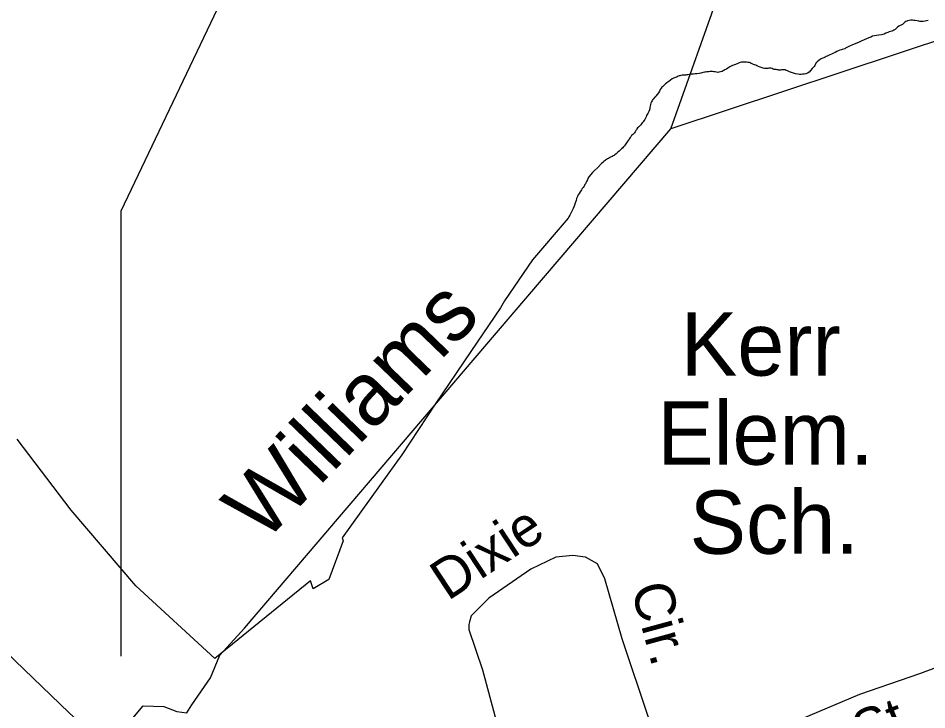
# Model space of a CAD drawing. Extents: x 2093524 to 2270757, y 289120 to 570408.
# Drawn here: x 2202145 to 2204298, y 461301 to 462941 of the extents above; entities that cross this region are included whole.
import ezdxf

# ---------------------------------------------------------------- set-up
doc = ezdxf.new("R2010")
doc.units = 0
for name, color, linetype in [('Exist Boundary Political City Limit New', 7, 'Continuous'), ('Exist Cultural Educational Facility Elementary Label', 7, 'Continuous'), ('Exist Hydrographic Creek Single Shore', 7, 'Continuous'), ('Exist Hydrographic Creek Single Shore Label', 7, 'Continuous'), ('Exist Road Non-System Type 51', 7, 'Continuous'), ('Exist Road Non-System Type 51 Label', 7, 'Continuous'), ('Exist Road Primary US UnDivided 4 Lane Attributed', 7, 'Continuous'), ('Exist Road Secondary Structure Pipe Number Label', 7, 'Continuous'), ('Map Preparation Boundary City Limit Buffer Line', 7, 'Continuous')]:
    doc.layers.add(name, color=color, linetype=linetype)

msp = doc.modelspace()

# ---------------------------------------------------------------- linework, layer by layer
at = {"layer": 'Exist Boundary Political City Limit New'}
for points in [[(2204301.5, 462934.8), (2204298, 462934.2), (2204294.2, 462933.4), (2204290, 462932.8), (2204285.5, 462932.5), (2204282.2, 462932.8), (2204279.2, 462933.3), (2204275.5, 462934), (2204271.2, 462934.7), (2204267.8, 462935.2), (2204264.5, 462935.5), (2204260.8, 462935.5), (2204256.8, 462935.2), (2204253, 462934.3), (2204250.8, 462933.5), (2204248.8, 462932.3), (2204246.5, 462930.8), (2204244, 462928.7), (2204242.2, 462926.8), (2204240.5, 462925.2), (2204238, 462923.9), (2204235, 462922.8), (2204232.2, 462921.4), (2204229.2, 462919.3), (2204226.8, 462916.8), (2204223.2, 462914), (2204220.2, 462912.1), (2204217.8, 462910.8), (2204215.2, 462909.8), (2204212.5, 462908.8), (2204209.5, 462907.8), (2204206.2, 462906.7), (2204201.5, 462904.7), (2204197, 462902.9), (2204191.2, 462901.1), (2204184.8, 462899.9), (2204179.2, 462899.4), (2204174.2, 462898.8), (2204170, 462897.5), (2204165.8, 462895.8), (2204161.2, 462893.9), (2204155.5, 462891.4), (2204149.8, 462888.8), (2204143, 462885.8), (2204136.5, 462883.1), (2204126, 462879), (2204120.5, 462876.9), (2204117, 462875.3), (2204114.8, 462874.4), (2204109, 462871.2), (2204105.8, 462869.1), (2204103.8, 462868), (2204100.8, 462866.9), (2204098, 462866.3), (2204095.5, 462865.8), (2204092, 462864.7), (2204088.5, 462863.2), (2204084.8, 462861.4)], [(2204084.8, 462861.4), (2204080.8, 462859.5), (2204077, 462857.7), (2204072.2, 462855.4), (2204068.2, 462853.7), (2204065, 462852.2), (2204062, 462850.8), (2204059.8, 462849.6), (2204057.2, 462848.2), (2204054.5, 462846.7), (2204051.8, 462845.5), (2204049.5, 462844.6), (2204046.8, 462843.3), (2204042.2, 462840.4), (2204038.5, 462837), (2204035.5, 462833.5), (2204034, 462829.8), (2204033, 462828), (2204031.2, 462825.7), (2204029.2, 462823.6), (2204026.8, 462821), (2204022.8, 462816.4), (2204019.2, 462812.6), (2204015.5, 462809.9), (2204012, 462808.8), (2204008, 462808.1), (2204004, 462807.6), (2204000.5, 462807.3), (2203997, 462807.3), (2203993, 462807.6), (2203987.2, 462808.6), (2203982.5, 462810.2), (2203977.8, 462811.9), (2203973.2, 462813.6), (2203971, 462814.4), (2203967.8, 462815.8), (2203965.2, 462816.9), (2203962.5, 462817.9), (2203959.8, 462817.9), (2203957.2, 462817.7), (2203954.2, 462817.7), (2203951.5, 462817.5), (2203948, 462817.4), (2203946, 462817.7), (2203944, 462818.2), (2203941.5, 462818.6), (2203938.8, 462818.9), (2203936.5, 462819.2), (2203934.5, 462819.7), (2203931.5, 462821.1), (2203928.8, 462821.9), (2203926.8, 462822), (2203924.2, 462821.8), (2203921.8, 462821.4), (2203919.5, 462821), (2203917.5, 462821), (2203913.8, 462821.4), (2203910.5, 462822.2), (2203908.5, 462822.8), (2203905.5, 462823.6), (2203903.2, 462824.4), (2203901, 462825.2), (2203898.2, 462826.4), (2203895.5, 462827.6), (2203892.8, 462828.8), (2203890.2, 462829.7), (2203887.8, 462830.7), (2203884.8, 462832.1), (2203882, 462833.4), (2203880, 462834.5), (2203877.8, 462835.3), (2203874.5, 462835.8), (2203870.8, 462835.9), (2203867.2, 462836), (2203864.8, 462836.1), (2203862.2, 462836.2), (2203859.2, 462836.1), (2203856.2, 462835.6), (2203854, 462834.8), (2203851.8, 462833.8), (2203848.8, 462832.7), (2203842.8, 462830.3), (2203840.2, 462829.3), (2203837.8, 462828.2), (2203834.8, 462826.7), (2203831.8, 462824.9), (2203829.2, 462823.3), (2203827, 462821.8), (2203823.5, 462819.8), (2203819.8, 462817.9), (2203816, 462816), (2203813, 462814.5), (2203809.5, 462813.2), (2203805.2, 462812.2), (2203803, 462811.9), (2203799.8, 462812.5), (2203796.8, 462813.1), (2203793.5, 462813.6), (2203790.5, 462813.8), (2203788, 462813.9)], [(2203788, 462813.9), (2203785.2, 462813.8), (2203781.8, 462813.7), (2203779.8, 462813.6), (2203777, 462813.2), (2203774.2, 462812.8), (2203771.5, 462812.2), (2203768.5, 462811.7), (2203765.5, 462811), (2203762.5, 462810.2), (2203758.5, 462809.5), (2203753.2, 462808.7), (2203749.2, 462808.3), (2203745.5, 462808.2), (2203742, 462808), (2203740, 462807.8), (2203737.5, 462807.3), (2203735.5, 462806.8), (2203733, 462806.3), (2203729.8, 462805.9), (2203727, 462805.8), (2203724.5, 462805.7), (2203721.8, 462805.5), (2203718.8, 462805.2), (2203715.5, 462804.7), (2203713.2, 462804.2), (2203711.2, 462803.6), (2203709.2, 462802.8), (2203707, 462801.8), (2203705, 462800.8), (2203703, 462799.9), (2203700.5, 462799), (2203698, 462798), (2203695, 462796.7), (2203686.5, 462790.3), (2203684.2, 462788.7), (2203681.8, 462786.9), (2203679, 462784.8), (2203676.8, 462782.8), (2203675, 462780.9), (2203672.8, 462778.8), (2203670.5, 462776.7), (2203668.8, 462774.7), (2203666.5, 462771.1), (2203665, 462767.6), (2203662.5, 462763.3), (2203659.5, 462759.8), (2203655.8, 462755.7), (2203653.5, 462753.1), (2203650, 462748.8), (2203648.5, 462746.8), (2203647.2, 462744.7), (2203645.8, 462742.2), (2203644.2, 462738.9), (2203643.2, 462735.8), (2203642.5, 462731.9), (2203642, 462728.5), (2203641.8, 462725.7), (2203641.2, 462723.1), (2203639.5, 462719), (2203637, 462714.7), (2203634.2, 462709.8), (2203632.8, 462706.6), (2203631.5, 462703.7), (2203629.8, 462700.3), (2203628, 462697.5), (2203626.2, 462695.2), (2203623.5, 462692.2), (2203621.8, 462690), (2203620.2, 462688), (2203618.8, 462686.2), (2203616.8, 462683.9), (2203614.8, 462682.3), (2203613, 462680.8), (2203611.2, 462678.5), (2203610, 462676.2), (2203608.8, 462674), (2203608, 462672.6), (2203607.2, 462671.2), (2203605.8, 462669), (2203604.2, 462667.4), (2203602.8, 462666), (2203600.8, 462664.2), (2203598.5, 462662.1), (2203596.5, 462659.6), (2203595.2, 462657.7), (2203594, 462655.7), (2203592.8, 462653.5), (2203590.5, 462650.4), (2203588.2, 462647.8), (2203586.2, 462645.3), (2203584.8, 462643), (2203583.2, 462640.5), (2203581.5, 462637.9), (2203579.5, 462635.5), (2203577.5, 462633.4), (2203575, 462631), (2203571.8, 462628), (2203568.8, 462625.6), (2203566.2, 462623.2)], [(2203566.2, 462623.2), (2203564.2, 462621.1), (2203562, 462618.9), (2203559.2, 462616.7), (2203557, 462615.3), (2203554.8, 462614.3), (2203552.2, 462613.1), (2203549, 462611.3), (2203546.5, 462609.6), (2203544, 462608.1), (2203541.8, 462606.8), (2203539.5, 462605.4), (2203536.8, 462603.8), (2203533.2, 462601.2), (2203530.5, 462598.6), (2203527.5, 462595.8), (2203518.2, 462587), (2203510, 462578.6), (2203506, 462574.5), (2203497.5, 462564.2), (2203495.2, 462560.2), (2203493.8, 462557.1), (2203492, 462553.4), (2203490.5, 462550.6), (2203489.5, 462548.3), (2203488, 462546), (2203485.8, 462542.7), (2203483.5, 462539.5), (2203481.2, 462536.5), (2203479.8, 462534.1), (2203478.2, 462531.6), (2203476.5, 462528.6), (2203474.2, 462524.9), (2203472.2, 462521.6), (2203470.2, 462517.9), (2203468.2, 462513.2), (2203467, 462508.7), (2203465.8, 462504.4), (2203464.2, 462499.9), (2203462.2, 462495), (2203459.8, 462489.2), (2203457.8, 462485), (2203456.2, 462481.8), (2203454.2, 462478.2), (2203452.2, 462474), (2203450.2, 462470.1), (2203448.5, 462466.5), (2203443.2, 462461.2), (2203364, 462368.2), (2203297.5, 462270.8), (2203287.5, 462254.3), (2203217.2, 462150.5), (2203133.2, 462025.6), (2203054.2, 461905.8), (2203023.5, 461862.9), (2202912.5, 461708.8), (2202915, 461702.3), (2202881, 461609.9), (2202844.2, 461588.1), (2202837.2, 461606.9), (2202610.5, 461422.7), (2202423.2, 461595), (2202269.8, 461774.7), (2202142.5, 461943.2)]]:
    msp.add_lwpolyline(points, dxfattribs=at)
at = {"layer": 'Exist Hydrographic Creek Single Shore'}
for points in [[(2203691.3, 462678.4), (2203814.3, 463023.6), (2203811.2, 463364.8), (2203760.4, 463588.9), (2203766.3, 463946.2), (2203798.3, 464106.4), (2203953.3, 464588.7), (2203892.2, 464990.1), (2203807.3, 465178.8), (2203420.4, 465675.2), (2203251.2, 466042.7), (2203265.4, 466465.6), (2203370.3, 466975.1), (2203342.3, 467402.1), (2203249.4, 467640.1), (2203089.2, 467823.7), (2202445.2, 468243.4), (2202712.3, 469320.4)], [(2208315.4, 461303.4), (2208246.5, 461721.3), (2207642.4, 462274.5), (2207433.5, 462406.7), (2206732.4, 462617.5), (2206314.3, 462822.7), (2205888.4, 462929.6), (2205480.3, 462993.6), (2204639.4, 462954.6), (2204364.2, 462901.1), (2203691.3, 462678.4)], [(2201961.5, 460144.9), (2202057.4, 460434.8), (2202188.2, 460835.6), (2202262.1, 461052.8), (2202360, 461214.2), (2202441.2, 461311.3), (2202490, 461309.6), (2202520.9, 461297.6), (2202544, 461294.2), (2202556, 461313.1), (2202600.6, 461377.3), (2202622.8, 461431.3), (2202681.1, 461494.7), (2203278.3, 462194.7), (2203691.3, 462678.4)]]:
    msp.add_lwpolyline(points, dxfattribs=at)
at = {"layer": 'Exist Road Non-System Type 51'}
for points in [[(2203672.6, 461167), (2203640.1, 461278.8), (2203576.6, 461470), (2203535.5, 461611.9), (2203517.5, 461647.7), (2203489.3, 461663.6), (2203459.2, 461667.2), (2203419.4, 461663.1), (2203359.5, 461634.7), (2203260.1, 461565.9), (2203218.5, 461523.8), (2203214.3, 461509.7), (2203212.6, 461503.5), (2203212.7, 461491.7), (2203245.2, 461396), (2203280.3, 461266.3), (2203313, 461146.6), (2203351.9, 461024.8)], [(2204386.6, 461425.9), (2204280.8, 461387), (2204139.2, 461338), (2203979.7, 461271)]]:
    msp.add_lwpolyline(points, dxfattribs=at)
at = {"layer": 'Exist Road Primary US UnDivided 4 Lane Attributed'}
msp.add_lwpolyline([(2204977.2, 458696.9), (2204844.7, 458810.1), (2204709.6, 458947), (2204441.9, 459207.2), (2204317.2, 459318.2), (2204224.7, 459415.5), (2204128, 459500.8), (2203763.6, 459862), (2203630.9, 460001.1), (2203495.9, 460122.2), (2203336.7, 460296.9), (2203183.9, 460431.9), (2202358.1, 461209.4), (2202264.7, 461295.1), (2202051, 461499.6), (2202002.6, 461553.3), (2201942.1, 461631), (2201873.6, 461728.5), (2201806.8, 461835.7), (2201747.5, 461927.8)], dxfattribs=at)
at = {"layer": 'Exist Road Secondary Structure Pipe Number Label'}
msp.add_lwpolyline([(2202388.9, 461428.7), (2202388.9, 462484.3), (2202813.9, 463375.4)], dxfattribs=at)
at = {"layer": 'Map Preparation Boundary City Limit Buffer Line'}
for points in [[(2204301.5, 462934.8), (2204298, 462934.2), (2204294.2, 462933.4), (2204290, 462932.8), (2204285.5, 462932.5), (2204282.2, 462932.8), (2204279.2, 462933.3), (2204275.5, 462934), (2204271.2, 462934.7), (2204267.8, 462935.2), (2204264.5, 462935.5), (2204260.8, 462935.5), (2204256.8, 462935.2), (2204253, 462934.3), (2204250.8, 462933.5), (2204248.8, 462932.3), (2204246.5, 462930.8), (2204244, 462928.7), (2204242.2, 462926.8), (2204240.5, 462925.2), (2204238, 462923.9), (2204235, 462922.8), (2204232.2, 462921.4), (2204229.2, 462919.3), (2204226.8, 462916.8), (2204223.2, 462914), (2204220.2, 462912.1), (2204217.8, 462910.8), (2204215.2, 462909.8), (2204212.5, 462908.8), (2204209.5, 462907.8), (2204206.2, 462906.7), (2204201.5, 462904.7), (2204197, 462902.9), (2204191.2, 462901.1), (2204184.8, 462899.9), (2204179.2, 462899.4), (2204174.2, 462898.8), (2204170, 462897.5), (2204165.8, 462895.8), (2204161.2, 462893.9), (2204155.5, 462891.4), (2204149.8, 462888.8), (2204143, 462885.8), (2204136.5, 462883.1), (2204126, 462879), (2204120.5, 462876.9), (2204117, 462875.3), (2204114.8, 462874.4), (2204109, 462871.2), (2204105.8, 462869.1), (2204103.8, 462868), (2204100.8, 462866.9), (2204098, 462866.3), (2204095.5, 462865.8), (2204092, 462864.7), (2204088.5, 462863.2), (2204084.8, 462861.4)], [(2204084.8, 462861.4), (2204080.8, 462859.5), (2204077, 462857.7), (2204072.2, 462855.4), (2204068.2, 462853.7), (2204065, 462852.2), (2204062, 462850.8), (2204059.8, 462849.6), (2204057.2, 462848.2), (2204054.5, 462846.7), (2204051.8, 462845.5), (2204049.5, 462844.6), (2204046.8, 462843.3), (2204042.2, 462840.4), (2204038.5, 462837), (2204035.5, 462833.5), (2204034, 462829.8), (2204033, 462828), (2204031.2, 462825.7), (2204029.2, 462823.6), (2204026.8, 462821), (2204022.8, 462816.4), (2204019.2, 462812.6), (2204015.5, 462809.9), (2204012, 462808.8), (2204008, 462808.1), (2204004, 462807.6), (2204000.5, 462807.3), (2203997, 462807.3), (2203993, 462807.6), (2203987.2, 462808.6), (2203982.5, 462810.2), (2203977.8, 462811.9), (2203973.2, 462813.6), (2203971, 462814.4), (2203967.8, 462815.8), (2203965.2, 462816.9), (2203962.5, 462817.9), (2203959.8, 462817.9), (2203957.2, 462817.7), (2203954.2, 462817.7), (2203951.5, 462817.5), (2203948, 462817.4), (2203946, 462817.7), (2203944, 462818.2), (2203941.5, 462818.6), (2203938.8, 462818.9), (2203936.5, 462819.2), (2203934.5, 462819.7), (2203931.5, 462821.1), (2203928.8, 462821.9), (2203926.8, 462822), (2203924.2, 462821.8), (2203921.8, 462821.4), (2203919.5, 462821), (2203917.5, 462821), (2203913.8, 462821.4), (2203910.5, 462822.2), (2203908.5, 462822.8), (2203905.5, 462823.6), (2203903.2, 462824.4), (2203901, 462825.2), (2203898.2, 462826.4), (2203895.5, 462827.6), (2203892.8, 462828.8), (2203890.2, 462829.7), (2203887.8, 462830.7), (2203884.8, 462832.1), (2203882, 462833.4), (2203880, 462834.5), (2203877.8, 462835.3), (2203874.5, 462835.8), (2203870.8, 462835.9), (2203867.2, 462836), (2203864.8, 462836.1), (2203862.2, 462836.2), (2203859.2, 462836.1), (2203856.2, 462835.6), (2203854, 462834.8), (2203851.8, 462833.8), (2203848.8, 462832.7), (2203842.8, 462830.3), (2203840.2, 462829.3), (2203837.8, 462828.2), (2203834.8, 462826.7), (2203831.8, 462824.9), (2203829.2, 462823.3), (2203827, 462821.8), (2203823.5, 462819.8), (2203819.8, 462817.9), (2203816, 462816), (2203813, 462814.5), (2203809.5, 462813.2), (2203805.2, 462812.2), (2203803, 462811.9), (2203799.8, 462812.5), (2203796.8, 462813.1), (2203793.5, 462813.6), (2203790.5, 462813.8), (2203788, 462813.9)], [(2203788, 462813.9), (2203785.2, 462813.8), (2203781.8, 462813.7), (2203779.8, 462813.6), (2203777, 462813.2), (2203774.2, 462812.8), (2203771.5, 462812.2), (2203768.5, 462811.7), (2203765.5, 462811), (2203762.5, 462810.2), (2203758.5, 462809.5), (2203753.2, 462808.7), (2203749.2, 462808.3), (2203745.5, 462808.2), (2203742, 462808), (2203740, 462807.8), (2203737.5, 462807.3), (2203735.5, 462806.8), (2203733, 462806.3), (2203729.8, 462805.9), (2203727, 462805.8), (2203724.5, 462805.7), (2203721.8, 462805.5), (2203718.8, 462805.2), (2203715.5, 462804.7), (2203713.2, 462804.2), (2203711.2, 462803.6), (2203709.2, 462802.8), (2203707, 462801.8), (2203705, 462800.8), (2203703, 462799.9), (2203700.5, 462799), (2203698, 462798), (2203695, 462796.7), (2203686.5, 462790.3), (2203684.2, 462788.7), (2203681.8, 462786.9), (2203679, 462784.8), (2203676.8, 462782.8), (2203675, 462780.9), (2203672.8, 462778.8), (2203670.5, 462776.7), (2203668.8, 462774.7), (2203666.5, 462771.1), (2203665, 462767.6), (2203662.5, 462763.3), (2203659.5, 462759.8), (2203655.8, 462755.7), (2203653.5, 462753.1), (2203650, 462748.8), (2203648.5, 462746.8), (2203647.2, 462744.7), (2203645.8, 462742.2), (2203644.2, 462738.9), (2203643.2, 462735.8), (2203642.5, 462731.9), (2203642, 462728.5), (2203641.8, 462725.7), (2203641.2, 462723.1), (2203639.5, 462719), (2203637, 462714.7), (2203634.2, 462709.8), (2203632.8, 462706.6), (2203631.5, 462703.7), (2203629.8, 462700.3), (2203628, 462697.5), (2203626.2, 462695.2), (2203623.5, 462692.2), (2203621.8, 462690), (2203620.2, 462688), (2203618.8, 462686.2), (2203616.8, 462683.9), (2203614.8, 462682.3), (2203613, 462680.8), (2203611.2, 462678.5), (2203610, 462676.2), (2203608.8, 462674), (2203608, 462672.6), (2203607.2, 462671.2), (2203605.8, 462669), (2203604.2, 462667.4), (2203602.8, 462666), (2203600.8, 462664.2), (2203598.5, 462662.1), (2203596.5, 462659.6), (2203595.2, 462657.7), (2203594, 462655.7), (2203592.8, 462653.5), (2203590.5, 462650.4), (2203588.2, 462647.8), (2203586.2, 462645.3), (2203584.8, 462643), (2203583.2, 462640.5), (2203581.5, 462637.9), (2203579.5, 462635.5), (2203577.5, 462633.4), (2203575, 462631), (2203571.8, 462628), (2203568.8, 462625.6), (2203566.2, 462623.2)], [(2203566.2, 462623.2), (2203564.2, 462621.1), (2203562, 462618.9), (2203559.2, 462616.7), (2203557, 462615.3), (2203554.8, 462614.3), (2203552.2, 462613.1), (2203549, 462611.3), (2203546.5, 462609.6), (2203544, 462608.1), (2203541.8, 462606.8), (2203539.5, 462605.4), (2203536.8, 462603.8), (2203533.2, 462601.2), (2203530.5, 462598.6), (2203527.5, 462595.8), (2203518.2, 462587), (2203510, 462578.6), (2203506, 462574.5), (2203497.5, 462564.2), (2203495.2, 462560.2), (2203493.8, 462557.1), (2203492, 462553.4), (2203490.5, 462550.6), (2203489.5, 462548.3), (2203488, 462546), (2203485.8, 462542.7), (2203483.5, 462539.5), (2203481.2, 462536.5), (2203479.8, 462534.1), (2203478.2, 462531.6), (2203476.5, 462528.6), (2203474.2, 462524.9), (2203472.2, 462521.6), (2203470.2, 462517.9), (2203468.2, 462513.2), (2203467, 462508.7), (2203465.8, 462504.4), (2203464.2, 462499.9), (2203462.2, 462495), (2203459.8, 462489.2), (2203457.8, 462485), (2203456.2, 462481.8), (2203454.2, 462478.2), (2203452.2, 462474), (2203450.2, 462470.1), (2203448.5, 462466.5), (2203443.2, 462461.2), (2203364, 462368.2), (2203297.5, 462270.8), (2203287.5, 462254.3), (2203217.2, 462150.5), (2203133.2, 462025.6), (2203054.2, 461905.8), (2203023.5, 461862.9), (2202912.5, 461708.8), (2202915, 461702.3), (2202881, 461609.9), (2202844.2, 461588.1), (2202837.2, 461606.9), (2202610.5, 461422.7), (2202423.2, 461595), (2202269.8, 461774.7), (2202142.5, 461943.2)]]:
    msp.add_lwpolyline(points, dxfattribs=at)

# ---------------------------------------------------------------- texts
at = {"layer": 'Exist Cultural Educational Facility Elementary Label'}
for s, p in [('Kerr', (2203715.3, 462093.4)), ('Elem.', (2203659.5, 461882.3)), ('Sch.', (2203736.1, 461671.2))]:
    msp.add_text(s, height=150, dxfattribs=at).set_placement(p)
at = {"layer": 'Exist Hydrographic Creek Single Shore Label'}
msp.add_text('Williams', height=150, rotation=46.0033, dxfattribs=at).set_placement((2202726.6, 461694.2))
at = {"layer": 'Exist Road Non-System Type 51 Label'}
for s, rotation, p in [('Dixie', 33.3596, (2203163, 461558.3)), ('Cir.', 285.2784, (2203596.5, 461590.4)), ('St.', 22.0222, (2204146.7, 461200.9))]:
    msp.add_text(s, height=95, rotation=rotation, dxfattribs=at).set_placement(p)

doc.saveas('drawing.dxf')
